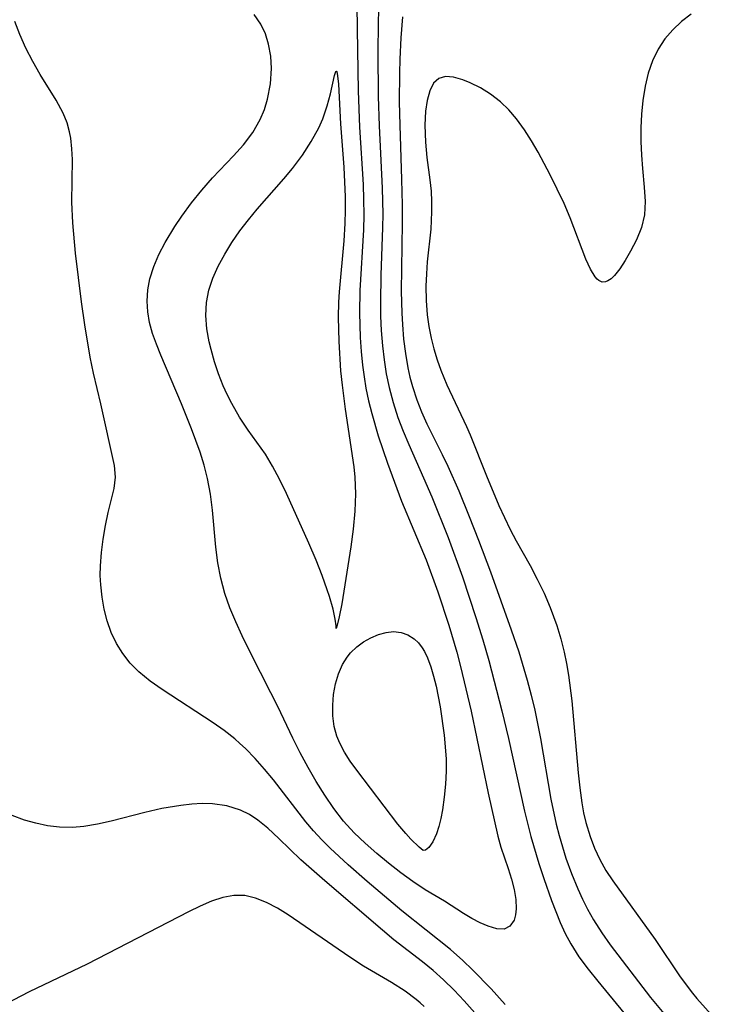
# Model space of a CAD drawing. Header units: metres. Extents: x 1073367 to 1082519, y 1569854 to 1574957.
# Tile 701 of 1056: x 1081642 to 1081722, y 1570213 to 1570326. Entities that reach past the tile are written whole.
import ezdxf

# ---------------------------------------------------------------- set-up
doc = ezdxf.new("R2010")
doc.units = ezdxf.units.M
doc.layers.add('CGG_CurvaNivelLidar_v1', color=253, linetype='Continuous', lineweight=30)

msp = doc.modelspace()

# ---------------------------------------------------------------- linework, layer by layer
at = {"layer": 'CGG_CurvaNivelLidar_v1'}
for p, q in [((1081680.8889, 1570327.5751, 77.5), (1081680.9097, 1570324.7929, 77.5)), ((1081669.8564, 1570325.3532, 77.5), (1081669.1157, 1570326.475, 77.5)), ((1081683.3803, 1570327.0597, 78), (1081683.3211, 1570325.4442, 78)), ((1081686.1208, 1570326.2013, 78.5), (1081685.9192, 1570323.8103, 78.5)), ((1081719.2614, 1570326.5094, 79), (1081718.1504, 1570325.6765, 79)), ((1081642.1889, 1570324.1733, 78), (1081641.6336, 1570325.6801, 78)), ((1081670.3829, 1570324.2395, 77.5), (1081669.8564, 1570325.3532, 77.5)), ((1081683.3211, 1570325.4442, 78), (1081683.2815, 1570322.1402, 78)), ((1081718.1504, 1570325.6765, 79), (1081717.1454, 1570324.7321, 79)), ((1081642.8873, 1570322.6035, 78), (1081642.1889, 1570324.1733, 78)), ((1081670.7559, 1570323.0649, 77.5), (1081670.3829, 1570324.2395, 77.5)), ((1081680.9097, 1570324.7929, 77.5), (1081681.0421, 1570317.7373, 77.5)), ((1081717.1454, 1570324.7321, 79), (1081716.2341, 1570323.6692, 79)), ((1081671.001, 1570321.6928, 77.5), (1081670.7559, 1570323.0649, 77.5)), ((1081685.9192, 1570323.8103, 78.5), (1081685.8113, 1570321.3671, 78.5)), ((1081716.2341, 1570323.6692, 79), (1081715.4604, 1570322.5045, 79)), ((1081643.6827, 1570321.0667, 78), (1081642.8873, 1570322.6035, 78)), ((1081671.0801, 1570320.2863, 77.5), (1081671.001, 1570321.6928, 77.5)), ((1081683.2815, 1570322.1402, 78), (1081683.3388, 1570317.0525, 78)), ((1081715.4604, 1570322.5045, 79), (1081714.8192, 1570321.1716, 79)), ((1081644.5499, 1570319.5746, 78), (1081643.6827, 1570321.0667, 78)), ((1081685.8113, 1570321.3671, 78.5), (1081685.7733, 1570319.7452, 78.5)), ((1081714.8192, 1570321.1716, 79), (1081714.3306, 1570319.7462, 79)), ((1081646.3828, 1570316.6367, 78), (1081644.5499, 1570319.5746, 78)), ((1081670.9688, 1570318.5238, 77.5), (1081671.0801, 1570320.2863, 77.5)), ((1081677.8686, 1570317.3811, 77), (1081678.3353, 1570319.4625, 77)), ((1081678.3353, 1570319.4625, 77), (1081678.4868, 1570319.9323, 77)), ((1081678.4868, 1570319.9323, 77), (1081678.5386, 1570319.9668, 77)), ((1081678.5386, 1570319.9668, 77), (1081678.572, 1570319.9342, 77)), ((1081678.572, 1570319.9342, 77), (1081678.6769, 1570319.4408, 77)), ((1081678.6769, 1570319.4408, 77), (1081678.7604, 1570318.4816, 77)), ((1081685.7733, 1570319.7452, 78.5), (1081685.7586, 1570316.4653, 78.5)), ((1081714.3306, 1570319.7462, 79), (1081713.9687, 1570318.253, 79)), ((1081670.639, 1570316.7753, 77.5), (1081670.9688, 1570318.5238, 77.5)), ((1081678.7604, 1570318.4816, 77), (1081679.025, 1570313.9454, 77)), ((1081689.6795, 1570318.5802, 79), (1081689.2471, 1570317.7148, 79)), ((1081690.2811, 1570319.1475, 79), (1081689.6795, 1570318.5802, 79)), ((1081691.0616, 1570319.3585, 79), (1081690.2811, 1570319.1475, 79)), ((1081691.9949, 1570319.2778, 79), (1081691.0616, 1570319.3585, 79)), ((1081693.039, 1570318.9744, 79), (1081691.9949, 1570319.2778, 79)), ((1081693.8829, 1570318.6308, 79), (1081693.039, 1570318.9744, 79)), ((1081695.0574, 1570318.052, 79), (1081693.8829, 1570318.6308, 79)), ((1081677.4915, 1570316.0019, 77), (1081677.8686, 1570317.3811, 77)), ((1081681.0421, 1570317.7373, 77.5), (1081681.1999, 1570313.5636, 77.5)), ((1081689.2471, 1570317.7148, 79), (1081688.9535, 1570316.6247, 79)), ((1081696.242, 1570317.3342, 79), (1081695.0574, 1570318.052, 79)), ((1081697.3892, 1570316.4576, 79), (1081696.242, 1570317.3342, 79)), ((1081713.9687, 1570318.253, 79), (1081713.7006, 1570316.6042, 79)), ((1081647.1719, 1570315.1605, 78), (1081646.3828, 1570316.6367, 78)), ((1081670.2751, 1570315.5761, 77.5), (1081670.639, 1570316.7753, 77.5)), ((1081683.3388, 1570317.0525, 78), (1081683.4497, 1570313.6895, 78)), ((1081685.7586, 1570316.4653, 78.5), (1081685.8046, 1570313.7807, 78.5)), ((1081688.9535, 1570316.6247, 79), (1081688.7767, 1570315.3688, 79)), ((1081698.3257, 1570315.5502, 79), (1081697.3892, 1570316.4576, 79)), ((1081713.7006, 1570316.6042, 79), (1081713.5466, 1570315.0376, 79)), ((1081647.6216, 1570314.0501, 78), (1081647.1719, 1570315.1605, 78)), ((1081669.7907, 1570314.4151, 77.5), (1081670.2751, 1570315.5761, 77.5)), ((1081676.9637, 1570314.5158, 77), (1081677.4915, 1570316.0019, 77)), ((1081688.7767, 1570315.3688, 79), (1081688.6992, 1570313.771, 79)), ((1081699.1986, 1570314.5254, 79), (1081698.3257, 1570315.5502, 79)), ((1081713.5466, 1570315.0376, 79), (1081713.4773, 1570313.4588, 79)), ((1081647.9056, 1570313.0064, 78), (1081647.6216, 1570314.0501, 78)), ((1081668.9362, 1570312.9338, 77.5), (1081669.7907, 1570314.4151, 77.5)), ((1081676.5022, 1570313.4932, 77), (1081676.9637, 1570314.5158, 77)), ((1081679.025, 1570313.9454, 77), (1081679.3866, 1570308.9604, 77)), ((1081685.8046, 1570313.7807, 78.5), (1081686.0177, 1570307.5635, 78.5)), ((1081688.6992, 1570313.771, 79), (1081688.7572, 1570311.841, 79)), ((1081700.1311, 1570313.2287, 79), (1081699.1986, 1570314.5254, 79)), ((1081648.0371, 1570312.2844, 78), (1081647.9056, 1570313.0064, 78)), ((1081667.8776, 1570311.537, 77.5), (1081668.9362, 1570312.9338, 77.5)), ((1081675.6414, 1570311.9171, 77), (1081676.5022, 1570313.4932, 77)), ((1081681.1999, 1570313.5636, 77.5), (1081681.5931, 1570306.9888, 77.5)), ((1081683.4497, 1570313.6895, 78), (1081683.7993, 1570306.568, 78)), ((1081700.9265, 1570311.9819, 79), (1081700.1311, 1570313.2287, 79)), ((1081713.4773, 1570313.4588, 79), (1081713.4859, 1570311.8922, 79)), ((1081648.1708, 1570311.0838, 78), (1081648.0371, 1570312.2844, 78)), ((1081666.7343, 1570310.2641, 77.5), (1081667.8776, 1570311.537, 77.5)), ((1081674.6268, 1570310.3505, 77), (1081675.6414, 1570311.9171, 77)), ((1081688.7572, 1570311.841, 79), (1081688.9201, 1570310.0657, 79)), ((1081701.6879, 1570310.6831, 79), (1081700.9265, 1570311.9819, 79)), ((1081713.4859, 1570311.8922, 79), (1081713.5545, 1570310.3437, 79)), ((1081648.2282, 1570309.8527, 78), (1081648.1708, 1570311.0838, 78)), ((1081703.0733, 1570308.0916, 79), (1081701.6879, 1570310.6831, 79)), ((1081648.1637, 1570304.9575, 78), (1081648.2282, 1570309.8527, 78)), ((1081664.3147, 1570307.7396, 77.5), (1081666.7343, 1570310.2641, 77.5)), ((1081673.4837, 1570308.8157, 77), (1081674.6268, 1570310.3505, 77)), ((1081688.9201, 1570310.0657, 79), (1081689.2582, 1570307.5167, 79)), ((1081713.5545, 1570310.3437, 79), (1081713.665, 1570308.8296, 79)), ((1081672.5042, 1570307.6349, 77), (1081673.4837, 1570308.8157, 77)), ((1081679.3866, 1570308.9604, 77), (1081679.5418, 1570305.5748, 77)), ((1081713.665, 1570308.8296, 79), (1081713.878, 1570306.6643, 79)), ((1081663.0826, 1570306.3337, 77.5), (1081664.3147, 1570307.7396, 77.5)), ((1081669.4226, 1570304.1462, 77), (1081672.5042, 1570307.6349, 77)), ((1081681.5931, 1570306.9888, 77.5), (1081681.6562, 1570305.2486, 77.5)), ((1081686.0177, 1570307.5635, 78.5), (1081686.0837, 1570304.6399, 78.5)), ((1081689.2582, 1570307.5167, 79), (1081689.3955, 1570306.2239, 79)), ((1081703.8941, 1570306.4395, 79), (1081703.0733, 1570308.0916, 79)), ((1081661.9101, 1570304.8694, 77.5), (1081663.0826, 1570306.3337, 77.5)), ((1081683.7993, 1570306.568, 78), (1081683.8587, 1570303.5554, 78)), ((1081689.3955, 1570306.2239, 79), (1081689.4614, 1570305.0337, 79)), ((1081704.6643, 1570304.7877, 79), (1081703.8941, 1570306.4395, 79)), ((1081713.878, 1570306.6643, 79), (1081713.9878, 1570305.0372, 79)), ((1081648.2694, 1570302.5909, 78), (1081648.1637, 1570304.9575, 78)), ((1081660.8021, 1570303.3605, 77.5), (1081661.9101, 1570304.8694, 77.5)), ((1081679.5418, 1570305.5748, 77), (1081679.547, 1570304.0249, 77)), ((1081681.6562, 1570305.2486, 77.5), (1081681.6726, 1570303.5091, 77.5)), ((1081689.4614, 1570305.0337, 79), (1081689.4678, 1570303.8337, 79)), ((1081705.3624, 1570303.1493, 79), (1081704.6643, 1570304.7877, 79)), ((1081713.9878, 1570305.0372, 79), (1081713.9068, 1570303.4892, 79)), ((1081668.4286, 1570302.941, 77), (1081669.4226, 1570304.1462, 77)), ((1081679.547, 1570304.0249, 77), (1081679.499, 1570302.4894, 77)), ((1081686.0837, 1570304.6399, 78.5), (1081686.0883, 1570302.5449, 78.5)), ((1081689.4678, 1570303.8337, 79), (1081689.4313, 1570302.8514, 79)), ((1081648.6061, 1570299.1085, 78), (1081648.2694, 1570302.5909, 78)), ((1081659.9936, 1570302.1661, 77.5), (1081660.8021, 1570303.3605, 77.5)), ((1081667.4515, 1570301.6484, 77), (1081668.4286, 1570302.941, 77)), ((1081679.499, 1570302.4894, 77), (1081679.3713, 1570300.5039, 77)), ((1081681.6726, 1570303.5091, 77.5), (1081681.6346, 1570301.7858, 77.5)), ((1081683.8587, 1570303.5554, 78), (1081683.8415, 1570302.0306, 78)), ((1081686.0883, 1570302.5449, 78.5), (1081685.9744, 1570294.7494, 78.5)), ((1081689.4313, 1570302.8514, 79), (1081689.3619, 1570301.8686, 79)), ((1081707.1616, 1570298.4128, 79), (1081705.3624, 1570303.1493, 79)), ((1081713.9068, 1570303.4892, 79), (1081713.5407, 1570302.0283, 79)), ((1081658.8686, 1570300.3139, 77.5), (1081659.9936, 1570302.1661, 77.5)), ((1081666.5428, 1570300.3256, 77), (1081667.4515, 1570301.6484, 77)), ((1081681.6346, 1570301.7858, 77.5), (1081681.2416, 1570294.8132, 77.5)), ((1081683.8415, 1570302.0306, 78), (1081683.6469, 1570296.5703, 78)), ((1081689.3619, 1570301.8686, 79), (1081688.9637, 1570298.1006, 79)), ((1081713.5407, 1570302.0283, 79), (1081712.9628, 1570300.6446, 79)), ((1081658.1578, 1570298.9525, 77.5), (1081658.8686, 1570300.3139, 77.5)), ((1081665.713, 1570298.9778, 77), (1081666.5428, 1570300.3256, 77)), ((1081679.3713, 1570300.5039, 77), (1081678.8452, 1570294.6601, 77)), ((1081712.9628, 1570300.6446, 79), (1081712.2784, 1570299.3325, 79)), ((1081649.2778, 1570293.5199, 78), (1081648.6061, 1570299.1085, 78)), ((1081712.2784, 1570299.3325, 79), (1081711.6692, 1570298.2712, 79)), ((1081657.5627, 1570297.5713, 77.5), (1081658.1578, 1570298.9525, 77.5)), ((1081664.9785, 1570297.6086, 77), (1081665.713, 1570298.9778, 77)), ((1081688.9637, 1570298.1006, 79), (1081688.8641, 1570296.7191, 79)), ((1081707.6844, 1570297.2732, 79), (1081707.1616, 1570298.4128, 79)), ((1081711.6692, 1570298.2712, 79), (1081711.0559, 1570297.3185, 79)), ((1081657.1186, 1570296.1668, 77.5), (1081657.5627, 1570297.5713, 77.5)), ((1081664.3673, 1570296.2336, 77), (1081664.9785, 1570297.6086, 77)), ((1081708.2266, 1570296.3966, 79), (1081707.6844, 1570297.2732, 79)), ((1081711.0559, 1570297.3185, 79), (1081710.4399, 1570296.5358, 79)), ((1081656.8786, 1570294.8833, 77.5), (1081657.1186, 1570296.1668, 77.5)), ((1081663.9011, 1570294.8402, 77), (1081664.3673, 1570296.2336, 77)), ((1081683.6469, 1570296.5703, 78), (1081683.5826, 1570293.4966, 78)), ((1081688.8641, 1570296.7191, 79), (1081688.8181, 1570295.3328, 79)), ((1081708.4843, 1570296.1098, 79), (1081708.2266, 1570296.3966, 79)), ((1081708.6701, 1570295.9584, 79), (1081708.4843, 1570296.1098, 79)), ((1081709.0553, 1570295.7916, 79), (1081708.6701, 1570295.9584, 79)), ((1081709.4389, 1570295.8144, 79), (1081709.0553, 1570295.7916, 79)), ((1081709.6864, 1570295.9145, 79), (1081709.4389, 1570295.8144, 79)), ((1081710.0615, 1570296.1706, 79), (1081709.6864, 1570295.9145, 79)), ((1081710.4399, 1570296.5358, 79), (1081710.0615, 1570296.1706, 79)), ((1081656.8019, 1570293.5875, 77.5), (1081656.8786, 1570294.8833, 77.5)), ((1081663.6185, 1570293.4279, 77), (1081663.9011, 1570294.8402, 77)), ((1081678.8452, 1570294.6601, 77), (1081678.7702, 1570293.4923, 77)), ((1081681.2416, 1570294.8132, 77.5), (1081681.19, 1570292.2447, 77.5)), ((1081685.9744, 1570294.7494, 78.5), (1081686.0309, 1570292.2259, 78.5)), ((1081688.8181, 1570295.3328, 79), (1081688.8425, 1570293.6711, 79)), ((1081649.6533, 1570290.8801, 78), (1081649.2778, 1570293.5199, 78)), ((1081656.8833, 1570292.3704, 77.5), (1081656.8019, 1570293.5875, 77.5)), ((1081678.7702, 1570293.4923, 77), (1081678.7343, 1570291.7594, 77)), ((1081683.5826, 1570293.4966, 78), (1081683.6087, 1570291.8619, 78)), ((1081688.8425, 1570293.6711, 79), (1081688.9665, 1570292.0223, 79)), ((1081657.0987, 1570291.1566, 77.5), (1081656.8833, 1570292.3704, 77.5)), ((1081663.5511, 1570291.9372, 77), (1081663.6185, 1570293.4279, 77)), ((1081663.6755, 1570290.4299, 77), (1081663.5511, 1570291.9372, 77)), ((1081678.7343, 1570291.7594, 77), (1081678.8042, 1570288.9631, 77)), ((1081681.19, 1570292.2447, 77.5), (1081681.2693, 1570289.426, 77.5)), ((1081683.6087, 1570291.8619, 78), (1081683.6837, 1570290.2322, 78)), ((1081686.0309, 1570292.2259, 78.5), (1081686.1061, 1570290.9309, 78.5)), ((1081688.9665, 1570292.0223, 79), (1081689.1479, 1570290.6792, 79)), ((1081650.2865, 1570287.1651, 78), (1081649.6533, 1570290.8801, 78)), ((1081657.4453, 1570289.8985, 77.5), (1081657.0987, 1570291.1566, 77.5)), ((1081663.9421, 1570288.9108, 77), (1081663.6755, 1570290.4299, 77)), ((1081683.6837, 1570290.2322, 78), (1081683.8218, 1570288.4738, 78)), ((1081686.1061, 1570290.9309, 78.5), (1081686.255, 1570289.2502, 78.5)), ((1081689.1479, 1570290.6792, 79), (1081689.406, 1570289.3535, 79)), ((1081657.8848, 1570288.6435, 77.5), (1081657.4453, 1570289.8985, 77.5)), ((1081678.8042, 1570288.9631, 77), (1081679.0212, 1570285.6208, 77)), ((1081681.2693, 1570289.426, 77.5), (1081681.3771, 1570287.8331, 77.5)), ((1081686.255, 1570289.2502, 78.5), (1081686.4661, 1570287.5849, 78.5)), ((1081689.406, 1570289.3535, 79), (1081689.7268, 1570288.1079, 79)), ((1081658.3853, 1570287.3855, 77.5), (1081657.8848, 1570288.6435, 77.5)), ((1081664.1456, 1570288.0312, 77), (1081663.9421, 1570288.9108, 77)), ((1081664.537, 1570286.6368, 77), (1081664.1456, 1570288.0312, 77)), ((1081681.3771, 1570287.8331, 77.5), (1081681.5349, 1570286.2467, 77.5)), ((1081683.8218, 1570288.4738, 78), (1081684.0061, 1570286.8646, 78)), ((1081689.7268, 1570288.1079, 79), (1081690.1082, 1570286.8818, 79)), ((1081650.6638, 1570285.3502, 78), (1081650.2865, 1570287.1651, 78)), ((1081660.7556, 1570281.8011, 77.5), (1081658.3853, 1570287.3855, 77.5)), ((1081684.0061, 1570286.8646, 78), (1081684.2533, 1570285.2684, 78)), ((1081686.4661, 1570287.5849, 78.5), (1081686.749, 1570285.9399, 78.5)), ((1081690.1082, 1570286.8818, 79), (1081690.5356, 1570285.674, 79)), ((1081665.007, 1570285.252, 77), (1081664.537, 1570286.6368, 77)), ((1081679.0212, 1570285.6208, 77), (1081679.1871, 1570283.9476, 77)), ((1081681.5349, 1570286.2467, 77.5), (1081681.71, 1570284.9262, 77.5)), ((1081686.749, 1570285.9399, 78.5), (1081686.9808, 1570284.8721, 78.5)), ((1081690.5356, 1570285.674, 79), (1081691.2017, 1570284.012, 79)), ((1081651.5008, 1570281.8169, 78), (1081650.6638, 1570285.3502, 78)), ((1081665.5529, 1570283.886, 77), (1081665.007, 1570285.252, 77)), ((1081681.71, 1570284.9262, 77.5), (1081681.93, 1570283.6137, 77.5)), ((1081684.2533, 1570285.2684, 78), (1081684.5753, 1570283.6892, 78)), ((1081686.9808, 1570284.8721, 78.5), (1081687.2554, 1570283.8178, 78.5)), ((1081666.0172, 1570282.8701, 77), (1081665.5529, 1570283.886, 77)), ((1081679.1871, 1570283.9476, 77), (1081679.5429, 1570281.2215, 77)), ((1081681.93, 1570283.6137, 77.5), (1081682.2339, 1570282.1559, 77.5)), ((1081684.5753, 1570283.6892, 78), (1081685.0332, 1570281.9599, 78)), ((1081687.2554, 1570283.8178, 78.5), (1081687.7503, 1570282.2847, 78.5)), ((1081691.2017, 1570284.012, 79), (1081693.4868, 1570279.2241, 79)), ((1081666.5241, 1570281.8741, 77), (1081666.0172, 1570282.8701, 77)), ((1081682.2339, 1570282.1559, 77.5), (1081682.5905, 1570280.7095, 77.5)), ((1081687.7503, 1570282.2847, 78.5), (1081688.3024, 1570280.8862, 78.5)), ((1081653.0825, 1570274.734, 78), (1081651.5008, 1570281.8169, 78)), ((1081661.8985, 1570278.9594, 77.5), (1081660.7556, 1570281.8011, 77.5)), ((1081667.4313, 1570280.3063, 77), (1081666.5241, 1570281.8741, 77)), ((1081679.5429, 1570281.2215, 77), (1081680.5435, 1570274.5892, 77)), ((1081685.0332, 1570281.9599, 78), (1081685.59, 1570280.2578, 78)), ((1081668.4213, 1570278.8034, 77), (1081667.4313, 1570280.3063, 77)), ((1081682.5905, 1570280.7095, 77.5), (1081683.3288, 1570278.1634, 77.5)), ((1081685.59, 1570280.2578, 78), (1081686.1893, 1570278.6916, 78)), ((1081688.3024, 1570280.8862, 78.5), (1081688.9248, 1570279.5162, 78.5)), ((1081662.8816, 1570276.2851, 77.5), (1081661.8985, 1570278.9594, 77.5)), ((1081670.3795, 1570276.0294, 77), (1081668.4213, 1570278.8034, 77)), ((1081688.9248, 1570279.5162, 78.5), (1081690.6947, 1570276.013, 78.5)), ((1081693.4868, 1570279.2241, 79), (1081693.8863, 1570278.2759, 79)), ((1081683.3288, 1570278.1634, 77.5), (1081684.4056, 1570275.0148, 77.5)), ((1081686.1893, 1570278.6916, 78), (1081686.8424, 1570277.1416, 78)), ((1081693.8863, 1570278.2759, 79), (1081695.7492, 1570273.5429, 79)), ((1081686.8424, 1570277.1416, 78), (1081688.5461, 1570273.3279, 78)), ((1081663.3641, 1570274.7741, 77.5), (1081662.8816, 1570276.2851, 77.5)), ((1081671.2117, 1570274.6528, 77), (1081670.3795, 1570276.0294, 77)), ((1081690.6947, 1570276.013, 78.5), (1081691.3338, 1570274.6708, 78.5)), ((1081653.1891, 1570273.4195, 78), (1081653.0825, 1570274.734, 78)), ((1081663.7578, 1570273.2488, 77.5), (1081663.3641, 1570274.7741, 77.5)), ((1081672.0034, 1570273.1646, 77), (1081671.2117, 1570274.6528, 77)), ((1081680.5435, 1570274.5892, 77), (1081680.6596, 1570273.3934, 77)), ((1081684.4056, 1570275.0148, 77.5), (1081686.0049, 1570270.6588, 77.5)), ((1081691.3338, 1570274.6708, 78.5), (1081692.578, 1570271.8445, 78.5)), ((1081653.0361, 1570272.1029, 78), (1081653.1891, 1570273.4195, 78)), ((1081664.08, 1570271.4405, 77.5), (1081663.7578, 1570273.2488, 77.5)), ((1081672.7924, 1570271.5354, 77), (1081672.0034, 1570273.1646, 77)), ((1081680.6596, 1570273.3934, 77), (1081680.7226, 1570271.5131, 77)), ((1081688.5461, 1570273.3279, 78), (1081689.4896, 1570271.1354, 78)), ((1081695.7492, 1570273.5429, 79), (1081697.185, 1570270.1403, 79)), ((1081652.3389, 1570269.339, 78), (1081653.0361, 1570272.1029, 78)), ((1081664.3005, 1570269.612, 77.5), (1081664.08, 1570271.4405, 77.5)), ((1081675.363, 1570265.8526, 77), (1081672.7924, 1570271.5354, 77)), ((1081680.7226, 1570271.5131, 77), (1081680.6514, 1570269.5045, 77)), ((1081689.4896, 1570271.1354, 78), (1081691.3576, 1570266.471, 78)), ((1081692.578, 1570271.8445, 78.5), (1081693.7937, 1570268.8792, 78.5)), ((1081686.0049, 1570270.6588, 77.5), (1081688.8204, 1570263.9347, 77.5)), ((1081697.185, 1570270.1403, 79), (1081698.479, 1570267.4133, 79)), ((1081652.0206, 1570267.8511, 78), (1081652.3389, 1570269.339, 78)), ((1081664.6851, 1570265.3929, 77.5), (1081664.3005, 1570269.612, 77.5)), ((1081680.6514, 1570269.5045, 77), (1081680.4545, 1570267.4598, 77)), ((1081693.7937, 1570268.8792, 78.5), (1081694.8456, 1570266.1787, 78.5)), ((1081651.7592, 1570266.2928, 78), (1081652.0206, 1570267.8511, 78)), ((1081680.4545, 1570267.4598, 77), (1081680.1762, 1570265.4166, 77)), ((1081691.3576, 1570266.471, 78), (1081692.9919, 1570261.991, 78)), ((1081698.479, 1570267.4133, 79), (1081699.179, 1570266.0938, 79)), ((1081651.5611, 1570264.7733, 78), (1081651.7592, 1570266.2928, 78)), ((1081664.9096, 1570263.588, 77.5), (1081664.6851, 1570265.3929, 77.5)), ((1081676.2114, 1570263.8739, 77), (1081675.363, 1570265.8526, 77)), ((1081680.1762, 1570265.4166, 77), (1081679.15, 1570258.8683, 77)), ((1081694.8456, 1570266.1787, 78.5), (1081696.2069, 1570262.5312, 78.5)), ((1081699.179, 1570266.0938, 79), (1081700.7657, 1570263.2727, 79)), ((1081651.4458, 1570263.2254, 78), (1081651.5611, 1570264.7733, 78)), ((1081651.4362, 1570262.1337, 78), (1081651.4458, 1570263.2254, 78)), ((1081665.2578, 1570261.8161, 77.5), (1081664.9096, 1570263.588, 77.5)), ((1081676.9071, 1570262.1264, 77), (1081676.2114, 1570263.8739, 77)), ((1081688.8204, 1570263.9347, 77.5), (1081690.1933, 1570260.2372, 77.5)), ((1081700.7657, 1570263.2727, 79), (1081701.5919, 1570261.7085, 79)), ((1081651.4869, 1570261.039, 78), (1081651.4362, 1570262.1337, 78)), ((1081665.7386, 1570260.0673, 77.5), (1081665.2578, 1570261.8161, 77.5)), ((1081677.4913, 1570260.4939, 77), (1081676.9071, 1570262.1264, 77)), ((1081692.9919, 1570261.991, 78), (1081694.5471, 1570257.32, 78)), ((1081696.2069, 1570262.5312, 78.5), (1081698.596, 1570255.8797, 78.5)), ((1081651.6369, 1570259.6449, 78), (1081651.4869, 1570261.039, 78)), ((1081701.5919, 1570261.7085, 79), (1081702.3711, 1570260.1111, 79)), ((1081651.8818, 1570258.2673, 78), (1081651.6369, 1570259.6449, 78)), ((1081666.3121, 1570258.4318, 77.5), (1081665.7386, 1570260.0673, 77.5)), ((1081677.7404, 1570259.7168, 77), (1081677.4913, 1570260.4939, 77)), ((1081678.1491, 1570258.2534, 77), (1081677.7404, 1570259.7168, 77)), ((1081690.1933, 1570260.2372, 77.5), (1081691.4483, 1570256.4333, 77.5)), ((1081702.3711, 1570260.1111, 79), (1081703.0782, 1570258.4751, 79)), ((1081666.9752, 1570256.8173, 77.5), (1081666.3121, 1570258.4318, 77.5)), ((1081679.15, 1570258.8683, 77), (1081678.8587, 1570257.3895, 77)), ((1081703.0782, 1570258.4751, 79), (1081703.8355, 1570256.3731, 79)), ((1081652.2259, 1570256.9193, 78), (1081651.8818, 1570258.2673, 78)), ((1081678.4066, 1570257.1037, 77), (1081678.1491, 1570258.2534, 77)), ((1081678.8587, 1570257.3895, 77), (1081678.621, 1570256.4187, 77)), ((1081694.5471, 1570257.32, 78), (1081695.3432, 1570254.7355, 78)), ((1081652.6867, 1570255.5979, 78), (1081652.2259, 1570256.9193, 78)), ((1081667.7034, 1570255.2178, 77.5), (1081666.9752, 1570256.8173, 77.5)), ((1081678.5231, 1570256.3481, 77), (1081678.4066, 1570257.1037, 77)), ((1081678.621, 1570256.4187, 77), (1081678.5, 1570256.0653, 77)), ((1081678.5, 1570256.0653, 77), (1081678.5231, 1570256.3481, 77)), ((1081691.4483, 1570256.4333, 77.5), (1081692.3616, 1570253.321, 77.5)), ((1081703.8355, 1570256.3731, 79), (1081704.29, 1570254.8639, 79)), ((1081653.2787, 1570254.3403, 78), (1081652.6867, 1570255.5979, 78)), ((1081668.6339, 1570253.3152, 77.5), (1081667.7034, 1570255.2178, 77.5)), ((1081682.4894, 1570254.9862, 77), (1081683.3544, 1570255.3565, 77)), ((1081683.3544, 1570255.3565, 77), (1081684.2312, 1570255.5996, 77)), ((1081684.2312, 1570255.5996, 77), (1081685.1021, 1570255.6877, 77)), ((1081685.1021, 1570255.6877, 77), (1081685.9508, 1570255.5922, 77)), ((1081685.9508, 1570255.5922, 77), (1081686.7487, 1570255.3185, 77)), ((1081686.7487, 1570255.3185, 77), (1081687.4655, 1570254.8713, 77)), ((1081698.596, 1570255.8797, 78.5), (1081699.4589, 1570253.3704, 78.5)), ((1081654.0134, 1570253.1713, 78), (1081653.2787, 1570254.3403, 78)), ((1081680.1639, 1570253.2535, 77), (1081680.8713, 1570253.9289, 77)), ((1081680.8713, 1570253.9289, 77), (1081681.6547, 1570254.5071, 77)), ((1081681.6547, 1570254.5071, 77), (1081682.4894, 1570254.9862, 77)), ((1081687.4655, 1570254.8713, 77), (1081687.962, 1570254.3895, 77)), ((1081687.962, 1570254.3895, 77), (1081688.3937, 1570253.8144, 77)), ((1081695.3432, 1570254.7355, 78), (1081696.0163, 1570252.3856, 78)), ((1081704.29, 1570254.8639, 79), (1081704.6797, 1570253.3317, 79)), ((1081654.8815, 1570252.0854, 78), (1081654.0134, 1570253.1713, 78)), ((1081671.0256, 1570248.6619, 77.5), (1081668.6339, 1570253.3152, 77.5)), ((1081679.7659, 1570252.7706, 77), (1081680.1639, 1570253.2535, 77)), ((1081688.3937, 1570253.8144, 77), (1081688.6397, 1570253.4044, 77)), ((1081688.6397, 1570253.4044, 77), (1081688.9886, 1570252.6915, 77)), ((1081692.3616, 1570253.321, 77.5), (1081692.7945, 1570251.6825, 77.5)), ((1081699.4589, 1570253.3704, 78.5), (1081700.4418, 1570250.1258, 78.5)), ((1081704.6797, 1570253.3317, 79), (1081704.9569, 1570252.0172, 79)), ((1081655.8678, 1570251.0854, 78), (1081654.8815, 1570252.0854, 78)), ((1081678.7643, 1570250.8395, 77), (1081679.2319, 1570251.9207, 77)), ((1081679.2319, 1570251.9207, 77), (1081679.7659, 1570252.7706, 77)), ((1081688.9886, 1570252.6915, 77), (1081689.3759, 1570251.6687, 77)), ((1081689.3759, 1570251.6687, 77), (1081689.6991, 1570250.5766, 77)), ((1081692.7945, 1570251.6825, 77.5), (1081693.998, 1570246.5783, 77.5)), ((1081696.0163, 1570252.3856, 78), (1081697.5307, 1570246.5933, 78)), ((1081704.9569, 1570252.0172, 79), (1081705.1864, 1570250.6902, 79)), ((1081657.1523, 1570250.023, 78), (1081655.8678, 1570251.0854, 78)), ((1081678.4329, 1570249.6841, 77), (1081678.7643, 1570250.8395, 77)), ((1081689.6991, 1570250.5766, 77), (1081689.9745, 1570249.4357, 77)), ((1081705.1864, 1570250.6902, 79), (1081705.5499, 1570247.7468, 79)), ((1081658.5367, 1570249.0379, 78), (1081657.1523, 1570250.023, 78)), ((1081678.2195, 1570248.483, 77), (1081678.4329, 1570249.6841, 77)), ((1081689.9745, 1570249.4357, 77), (1081690.4272, 1570247.0643, 77)), ((1081700.4418, 1570250.1258, 78.5), (1081700.9047, 1570248.4172, 78.5)), ((1081664.4034, 1570245.2309, 78), (1081658.5367, 1570249.0379, 78)), ((1081671.8017, 1570247.097, 77.5), (1081671.0256, 1570248.6619, 77.5)), ((1081678.1179, 1570247.2592, 77), (1081678.2195, 1570248.483, 77)), ((1081700.9047, 1570248.4172, 78.5), (1081701.3231, 1570246.6966, 78.5)), ((1081678.1348, 1570246.033, 77), (1081678.1179, 1570247.2592, 77)), ((1081705.5499, 1570247.7468, 79), (1081706.2757, 1570239.4994, 79)), ((1081673.5322, 1570243.4559, 77.5), (1081671.8017, 1570247.097, 77.5)), ((1081678.2904, 1570244.8236, 77), (1081678.1348, 1570246.033, 77)), ((1081690.4272, 1570247.0643, 77), (1081690.8919, 1570243.8264, 77)), ((1081693.998, 1570246.5783, 77.5), (1081695.9554, 1570237.1429, 77.5)), ((1081697.5307, 1570246.5933, 78), (1081698.2905, 1570243.4196, 78)), ((1081701.3231, 1570246.6966, 78.5), (1081701.9812, 1570243.4139, 78.5)), ((1081665.6634, 1570244.3316, 78), (1081664.4034, 1570245.2309, 78)), ((1081666.8757, 1570243.3776, 78), (1081665.6634, 1570244.3316, 78)), ((1081678.5985, 1570243.6896, 77), (1081678.2904, 1570244.8236, 77)), ((1081690.8919, 1570243.8264, 77), (1081691.0668, 1570242.0128, 77)), ((1081667.4643, 1570242.8689, 78), (1081666.8757, 1570243.3776, 78)), ((1081668.1086, 1570242.268, 78), (1081667.4643, 1570242.8689, 78)), ((1081674.3916, 1570241.7703, 77.5), (1081673.5322, 1570243.4559, 77.5)), ((1081678.9136, 1570242.908, 77), (1081678.5985, 1570243.6896, 77)), ((1081679.4681, 1570241.8602, 77), (1081678.9136, 1570242.908, 77)), ((1081698.2905, 1570243.4196, 78), (1081700.1391, 1570235.0863, 78)), ((1081701.9812, 1570243.4139, 78.5), (1081703.1657, 1570236.4595, 78.5)), ((1081669.2232, 1570241.1243, 78), (1081668.1086, 1570242.268, 78)), ((1081675.2951, 1570240.1071, 77.5), (1081674.3916, 1570241.7703, 77.5)), ((1081680.121, 1570240.849, 77), (1081679.4681, 1570241.8602, 77)), ((1081691.0668, 1570242.0128, 77), (1081691.1185, 1570241.0682, 77)), ((1081670.2859, 1570239.923, 78), (1081669.2232, 1570241.1243, 78)), ((1081680.8698, 1570239.816, 77), (1081680.121, 1570240.849, 77)), ((1081691.1185, 1570241.0682, 77), (1081691.1194, 1570239.6796, 77)), ((1081671.3103, 1570238.6804, 78), (1081670.2859, 1570239.923, 78)), ((1081676.2214, 1570238.4982, 77.5), (1081675.2951, 1570240.1071, 77.5)), ((1081685.5982, 1570233.6006, 77), (1081680.8698, 1570239.816, 77)), ((1081691.1194, 1570239.6796, 77), (1081691.0457, 1570238.2053, 77)), ((1081706.2757, 1570239.4994, 79), (1081706.4594, 1570237.7564, 79)), ((1081675.0419, 1570233.8896, 78), (1081671.3103, 1570238.6804, 78)), ((1081677.1965, 1570236.9255, 77.5), (1081676.2214, 1570238.4982, 77.5)), ((1081691.0457, 1570238.2053, 77), (1081690.903, 1570236.7089, 77)), ((1081695.9554, 1570237.1429, 77.5), (1081697.0526, 1570232.2151, 77.5)), ((1081706.4594, 1570237.7564, 79), (1081706.7032, 1570236.0364, 79)), ((1081661.9297, 1570235.883, 78.5), (1081660.6961, 1570235.7442, 78.5)), ((1081663.1434, 1570235.9589, 78.5), (1081661.9297, 1570235.883, 78.5)), ((1081664.3331, 1570235.9448, 78.5), (1081663.1434, 1570235.9589, 78.5)), ((1081665.9787, 1570235.7202, 78.5), (1081664.3331, 1570235.9448, 78.5)), ((1081678.2375, 1570235.4059, 77.5), (1081677.1965, 1570236.9255, 77.5)), ((1081690.903, 1570236.7089, 77), (1081690.6956, 1570235.2532, 77)), ((1081703.1657, 1570236.4595, 78.5), (1081703.7614, 1570233.597, 78.5)), ((1081706.7032, 1570236.0364, 79), (1081706.9161, 1570234.9021, 79)), ((1081656.5322, 1570234.9582, 78.5), (1081652.6668, 1570233.9386, 78.5)), ((1081658.5003, 1570235.3942, 78.5), (1081656.5322, 1570234.9582, 78.5)), ((1081660.6961, 1570235.7442, 78.5), (1081658.5003, 1570235.3942, 78.5)), ((1081667.5322, 1570235.2228, 78.5), (1081665.9787, 1570235.7202, 78.5)), ((1081668.5486, 1570234.6982, 78.5), (1081667.5322, 1570235.2228, 78.5)), ((1081679.3669, 1570233.961, 77.5), (1081678.2375, 1570235.4059, 77.5)), ((1081690.6956, 1570235.2532, 77), (1081690.5046, 1570234.2523, 77)), ((1081700.1391, 1570235.0863, 78), (1081700.8633, 1570232.1991, 78)), ((1081706.9161, 1570234.9021, 79), (1081707.178, 1570233.7857, 79)), ((1081642.7286, 1570234.0758, 78.5), (1081641.3041, 1570234.5899, 78.5)), ((1081644.0513, 1570233.7014, 78.5), (1081642.7286, 1570234.0758, 78.5)), ((1081645.3927, 1570233.4263, 78.5), (1081644.0513, 1570233.7014, 78.5)), ((1081651.1155, 1570233.5908, 78.5), (1081649.5617, 1570233.3389, 78.5)), ((1081652.6668, 1570233.9386, 78.5), (1081651.1155, 1570233.5908, 78.5)), ((1081669.5157, 1570234.0504, 78.5), (1081668.5486, 1570234.6982, 78.5)), ((1081670.6578, 1570233.1277, 78.5), (1081669.5157, 1570234.0504, 78.5)), ((1081675.9248, 1570232.8391, 78), (1081675.0419, 1570233.8896, 78)), ((1081680.5838, 1570232.628, 77.5), (1081679.3669, 1570233.961, 77.5)), ((1081686.4919, 1570232.5449, 77), (1081685.5982, 1570233.6006, 77)), ((1081690.5046, 1570234.2523, 77), (1081690.2777, 1570233.33, 77)), ((1081703.7614, 1570233.597, 78.5), (1081704.0979, 1570232.286, 78.5)), ((1081707.178, 1570233.7857, 79), (1081707.6567, 1570232.2045, 79)), ((1081646.7472, 1570233.2632, 78.5), (1081645.3927, 1570233.4263, 78.5)), ((1081648.2317, 1570233.2318, 78.5), (1081646.7472, 1570233.2632, 78.5)), ((1081649.5617, 1570233.3389, 78.5), (1081648.2317, 1570233.2318, 78.5)), ((1081671.9154, 1570231.9786, 78.5), (1081670.6578, 1570233.1277, 78.5)), ((1081676.845, 1570231.8212, 78), (1081675.9248, 1570232.8391, 78)), ((1081681.8482, 1570231.4055, 77.5), (1081680.5838, 1570232.628, 77.5)), ((1081687.0924, 1570231.9015, 77), (1081686.4919, 1570232.5449, 77)), ((1081690.0137, 1570232.5091, 77), (1081689.592, 1570231.5721, 77)), ((1081690.2777, 1570233.33, 77), (1081690.0137, 1570232.5091, 77)), ((1081674.4635, 1570229.5318, 78.5), (1081671.9154, 1570231.9786, 78.5)), ((1081677.8107, 1570230.8386, 78), (1081676.845, 1570231.8212, 78)), ((1081683.1657, 1570230.2424, 77.5), (1081681.8482, 1570231.4055, 77.5)), ((1081688.0512, 1570230.9745, 77), (1081687.0924, 1570231.9015, 77)), ((1081689.592, 1570231.5721, 77), (1081689.1483, 1570230.9273, 77)), ((1081697.0526, 1570232.2151, 77.5), (1081697.3937, 1570230.9797, 77.5)), ((1081700.8633, 1570232.1991, 78), (1081701.7727, 1570229.1042, 78)), ((1081704.0979, 1570232.286, 78.5), (1081704.4746, 1570230.9885, 78.5)), ((1081707.6567, 1570232.2045, 79), (1081708.1732, 1570230.8561, 79)), ((1081679.8788, 1570228.9204, 78), (1081677.8107, 1570230.8386, 78)), ((1081684.5151, 1570229.1294, 77.5), (1081683.1657, 1570230.2424, 77.5)), ((1081688.5, 1570230.6008, 77), (1081688.0512, 1570230.9745, 77)), ((1081688.7513, 1570230.6046, 77), (1081688.5, 1570230.6008, 77)), ((1081689.1483, 1570230.9273, 77), (1081688.7513, 1570230.6046, 77)), ((1081697.3937, 1570230.9797, 77.5), (1081698.2425, 1570228.5303, 77.5)), ((1081704.4746, 1570230.9885, 78.5), (1081704.8889, 1570229.7053, 78.5)), ((1081708.1732, 1570230.8561, 79), (1081708.7769, 1570229.5547, 79)), ((1081677.1929, 1570227.1074, 78.5), (1081674.4635, 1570229.5318, 78.5)), ((1081685.9141, 1570228.0381, 77.5), (1081684.5151, 1570229.1294, 77.5)), ((1081701.7727, 1570229.1042, 78), (1081702.339, 1570227.3617, 78)), ((1081704.8889, 1570229.7053, 78.5), (1081705.5317, 1570227.929, 78.5)), ((1081708.7769, 1570229.5547, 79), (1081709.47, 1570228.3082, 79)), ((1081682.0628, 1570227.0262, 78), (1081679.8788, 1570228.9204, 78)), ((1081687.3201, 1570227.013, 77.5), (1081685.9141, 1570228.0381, 77.5)), ((1081698.2425, 1570228.5303, 77.5), (1081698.6288, 1570227.2993, 77.5)), ((1081705.5317, 1570227.929, 78.5), (1081706.2434, 1570226.1886, 78.5)), ((1081709.47, 1570228.3082, 79), (1081710.2567, 1570227.1075, 79)), ((1081683.8187, 1570221.4313, 78.5), (1081677.1929, 1570227.1074, 78.5)), ((1081686.0534, 1570223.6735, 78), (1081682.0628, 1570227.0262, 78)), ((1081688.7273, 1570226.0785, 77.5), (1081687.3201, 1570227.013, 77.5)), ((1081698.6288, 1570227.2993, 77.5), (1081698.9298, 1570226.0973, 77.5)), ((1081702.339, 1570227.3617, 78), (1081703.2249, 1570224.8557, 78)), ((1081710.2567, 1570227.1075, 79), (1081715.133, 1570220.386, 79)), ((1081690.9305, 1570224.7577, 77.5), (1081688.7273, 1570226.0785, 77.5)), ((1081698.9298, 1570226.0973, 77.5), (1081699.1221, 1570224.9532, 77.5)), ((1081706.2434, 1570226.1886, 78.5), (1081706.7781, 1570225.0087, 78.5)), ((1081664.1953, 1570224.7619, 79), (1081662.8809, 1570224.2098, 79)), ((1081665.4865, 1570225.1811, 79), (1081664.1953, 1570224.7619, 79)), ((1081666.772, 1570225.4223, 79), (1081665.4865, 1570225.1811, 79)), ((1081668.0204, 1570225.4216, 79), (1081666.772, 1570225.4223, 79)), ((1081669.2693, 1570225.1279, 79), (1081668.0204, 1570225.4216, 79)), ((1081670.511, 1570224.6112, 79), (1081669.2693, 1570225.1279, 79)), ((1081671.7567, 1570223.9669, 79), (1081670.511, 1570224.6112, 79)), ((1081693.1102, 1570223.3666, 77.5), (1081690.9305, 1570224.7577, 77.5)), ((1081699.1221, 1570224.9532, 77.5), (1081699.1749, 1570223.8759, 77.5)), ((1081703.2249, 1570224.8557, 78), (1081704.2171, 1570222.3353, 78)), ((1081706.7781, 1570225.0087, 78.5), (1081707.3509, 1570223.8535, 78.5)), ((1081661.5451, 1570223.565, 79), (1081649.9122, 1570217.5568, 79)), ((1081662.8809, 1570224.2098, 79), (1081661.5451, 1570223.565, 79)), ((1081673.0174, 1570223.2146, 79), (1081671.7567, 1570223.9669, 79)), ((1081691.6148, 1570219.2094, 78), (1081686.0534, 1570223.6735, 78)), ((1081699.1749, 1570223.8759, 77.5), (1081699.1024, 1570223.1913, 77.5)), ((1081707.3509, 1570223.8535, 78.5), (1081708.0266, 1570222.6318, 78.5)), ((1081680.0838, 1570218.3536, 79), (1081673.0174, 1570223.2146, 79)), ((1081694.0983, 1570222.7871, 77.5), (1081693.1102, 1570223.3666, 77.5)), ((1081695.0555, 1570222.2885, 77.5), (1081694.0983, 1570222.7871, 77.5)), ((1081695.9566, 1570221.8897, 77.5), (1081695.0555, 1570222.2885, 77.5)), ((1081698.9266, 1570222.5979, 77.5), (1081698.4568, 1570221.9202, 77.5)), ((1081699.1024, 1570223.1913, 77.5), (1081698.9266, 1570222.5979, 77.5)), ((1081704.2171, 1570222.3353, 78), (1081704.7858, 1570221.0767, 78)), ((1081708.0266, 1570222.6318, 78.5), (1081708.9863, 1570221.1388, 78.5)), ((1081685.1412, 1570220.3469, 78.5), (1081683.8187, 1570221.4313, 78.5)), ((1081696.9387, 1570221.5841, 77.5), (1081695.9566, 1570221.8897, 77.5)), ((1081697.7828, 1570221.5671, 77.5), (1081696.9387, 1570221.5841, 77.5)), ((1081698.4568, 1570221.9202, 77.5), (1081697.7828, 1570221.5671, 77.5)), ((1081688.4091, 1570217.8064, 78.5), (1081685.1412, 1570220.3469, 78.5)), ((1081704.7858, 1570221.0767, 78), (1081705.4252, 1570219.8614, 78)), ((1081708.9863, 1570221.1388, 78.5), (1081709.9709, 1570219.766, 78.5)), ((1081715.133, 1570220.386, 79), (1081718.0085, 1570216.0968, 79)), ((1081693.0576, 1570217.9558, 78), (1081691.6148, 1570219.2094, 78)), ((1081705.4252, 1570219.8614, 78), (1081706.365, 1570218.391, 78)), ((1081709.9709, 1570219.766, 78.5), (1081714.6057, 1570213.7321, 78.5)), ((1081681.6557, 1570217.3224, 79), (1081680.0838, 1570218.3536, 79)), ((1081689.6363, 1570216.8019, 78.5), (1081688.4091, 1570217.8064, 78.5)), ((1081694.1732, 1570216.9068, 78), (1081693.0576, 1570217.9558, 78)), ((1081706.365, 1570218.391, 78), (1081707.4147, 1570216.9782, 78)), ((1081649.9122, 1570217.5568, 79), (1081643.2606, 1570214.3547, 79)), ((1081684.8608, 1570215.4372, 79), (1081681.6557, 1570217.3224, 79)), ((1081690.8223, 1570215.7553, 78.5), (1081689.6363, 1570216.8019, 78.5)), ((1081696.3008, 1570214.7187, 78), (1081694.1732, 1570216.9068, 78)), ((1081707.4147, 1570216.9782, 78), (1081708.5305, 1570215.5935, 78)), ((1081692.034, 1570214.5792, 78.5), (1081690.8223, 1570215.7553, 78.5)), ((1081708.5305, 1570215.5935, 78), (1081711.5444, 1570211.9772, 78)), ((1081718.0085, 1570216.0968, 79), (1081719.4264, 1570214.2022, 79)), ((1081686.4136, 1570214.458, 79), (1081684.8608, 1570215.4372, 79)), ((1081687.6862, 1570213.5099, 79), (1081686.4136, 1570214.458, 79)), ((1081693.1885, 1570213.3533, 78.5), (1081692.034, 1570214.5792, 78.5)), ((1081697.9184, 1570212.9118, 78), (1081696.3008, 1570214.7187, 78)), ((1081643.2606, 1570214.3547, 79), (1081640.5483, 1570212.9703, 79)), ((1081688.1407, 1570213.1221, 79), (1081687.6862, 1570213.5099, 79)), ((1081694.4068, 1570211.9569, 78.5), (1081693.1885, 1570213.3533, 78.5)), ((1081714.6057, 1570213.7321, 78.5), (1081716.4822, 1570211.4439, 78.5)), ((1081719.4264, 1570214.2022, 79), (1081719.9109, 1570213.6257, 79)), ((1081719.9109, 1570213.6257, 79), (1081721.9128, 1570211.4028, 79)), ((1081688.6084, 1570212.6887, 79), (1081688.1407, 1570213.1221, 79))]:
    msp.add_line(p, q, dxfattribs=at)

doc.saveas('drawing.dxf')
